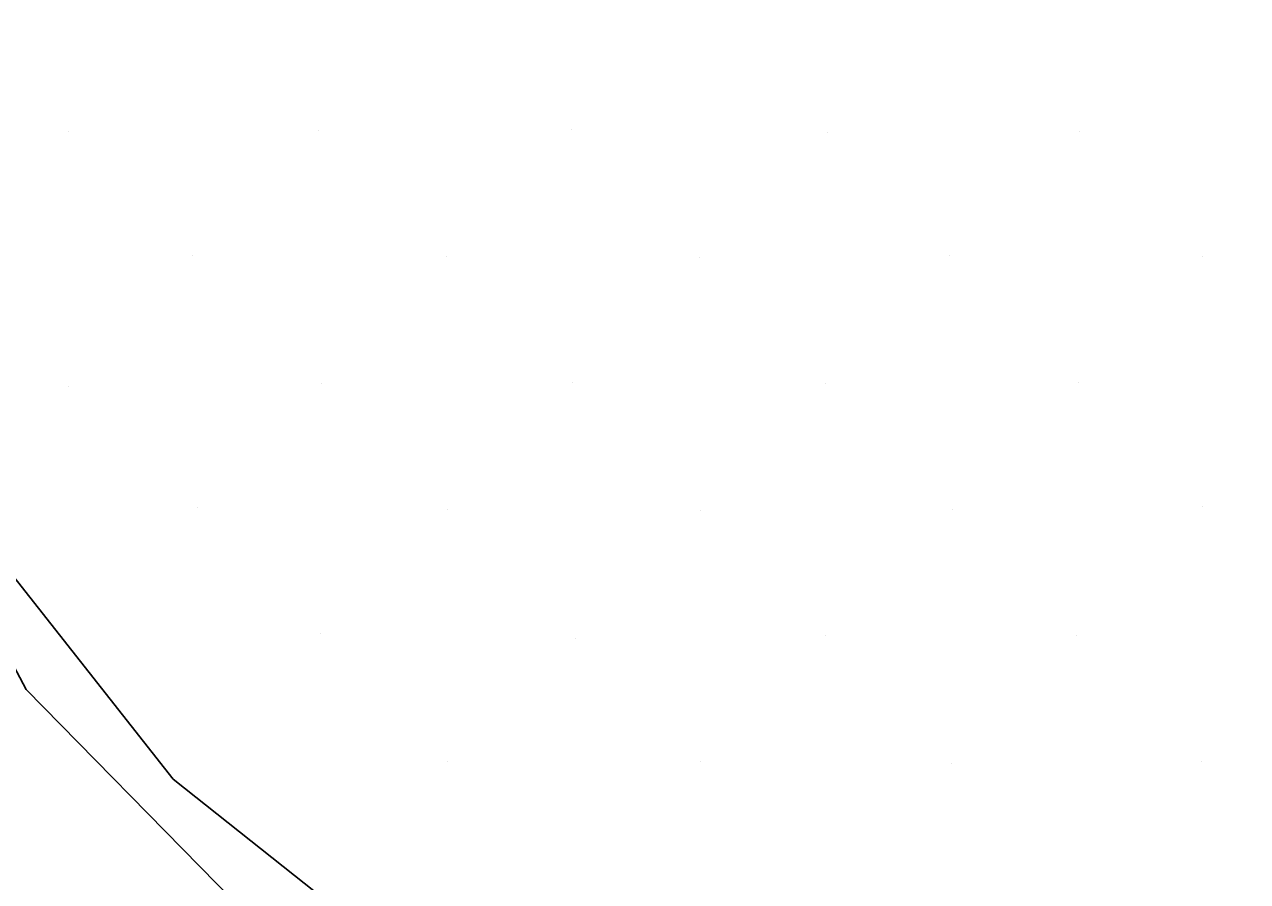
# Model space of a CAD drawing. Extents: x 1602514 to 1609837, y 863887 to 871157.
# Drawn here: x 1605517.3 to 1605585.8, y 867335.8 to 867383.8 of the extents above; entities that cross this region are included whole.
import ezdxf

# ---------------------------------------------------------------- set-up
doc = ezdxf.new("R2010")
doc.units = 0
for name, color, linetype in [('Survey-Ridge Lines', 7, 'Continuous'), ('Survey-Spot dirt', 7, 'Continuous'), ('Survey-Vegetation trees', 7, 'Continuous')]:
    doc.layers.add(name, color=color, linetype=linetype)

msp = doc.modelspace()

# ---------------------------------------------------------------- linework, layer by layer
at = {"layer": 'Survey-Ridge Lines'}
msp.add_lwpolyline([(1605347.274, 867538.548), (1605373.272, 867522.826), (1605415.117, 867486.194), (1605450.994, 867433.491), (1605465.004, 867413.604), (1605503.666, 867369.397), (1605525.623, 867341.531), (1605537.31, 867332.254), (1605553.789, 867315.389), (1605576.151, 867289.813), (1605582.657, 867280.485), (1605587.358, 867276.928)], dxfattribs=at)
msp.add_lwpolyline([(1605347.274, 867538.548), (1605373.272, 867522.826), (1605415.117, 867486.194), (1605450.994, 867433.491), (1605465.004, 867413.604), (1605503.666, 867369.397), (1605525.623, 867341.531), (1605537.31, 867332.254), (1605553.789, 867315.389), (1605576.151, 867289.813), (1605582.657, 867280.485), (1605587.358, 867276.928)], dxfattribs=at)
at = {"layer": 'Survey-Spot dirt'}
for p, q in [((1605519.747, 867377.809), (1605519.747, 867377.809)), ((1605519.747, 867377.809), (1605519.747, 867377.809)), ((1605533.771, 867377.841), (1605533.771, 867377.841)), ((1605533.771, 867377.841), (1605533.771, 867377.841)), ((1605547.92, 867377.93), (1605547.92, 867377.93)), ((1605547.92, 867377.93), (1605547.92, 867377.93)), ((1605562.273, 867377.742), (1605562.273, 867377.742)), ((1605562.273, 867377.742), (1605562.273, 867377.742)), ((1605576.408, 867377.804), (1605576.408, 867377.804)), ((1605576.408, 867377.804), (1605576.408, 867377.804)), ((1605526.729, 867370.841), (1605526.729, 867370.841)), ((1605526.729, 867370.841), (1605526.729, 867370.841)), ((1605540.946, 867370.836), (1605540.946, 867370.836)), ((1605540.946, 867370.836), (1605540.946, 867370.836)), ((1605555.097, 867370.742), (1605555.097, 867370.742)), ((1605555.097, 867370.742), (1605555.097, 867370.742)), ((1605569.107, 867370.86), (1605569.107, 867370.86)), ((1605569.107, 867370.86), (1605569.107, 867370.86)), ((1605583.276, 867370.815), (1605583.276, 867370.815)), ((1605583.276, 867370.815), (1605583.276, 867370.815)), ((1605519.752, 867363.534), (1605519.752, 867363.534)), ((1605519.752, 867363.534), (1605519.752, 867363.534)), ((1605533.941, 867363.674), (1605533.941, 867363.674)), ((1605533.941, 867363.674), (1605533.941, 867363.674)), ((1605548, 867363.768), (1605548, 867363.768)), ((1605548, 867363.768), (1605548, 867363.768)), ((1605562.17, 867363.705), (1605562.17, 867363.705)), ((1605562.17, 867363.705), (1605562.17, 867363.705)), ((1605576.331, 867363.731), (1605576.331, 867363.731)), ((1605576.331, 867363.731), (1605576.331, 867363.731)), ((1605526.972, 867356.746), (1605526.972, 867356.746)), ((1605526.972, 867356.746), (1605526.972, 867356.746)), ((1605540.969, 867356.643), (1605540.969, 867356.643)), ((1605540.969, 867356.643), (1605540.969, 867356.643)), ((1605555.151, 867356.589), (1605555.151, 867356.589)), ((1605555.151, 867356.589), (1605555.151, 867356.589)), ((1605569.298, 867356.657), (1605569.298, 867356.657)), ((1605569.298, 867356.657), (1605569.298, 867356.657)), ((1605583.316, 867356.796), (1605583.316, 867356.796)), ((1605583.316, 867356.796), (1605583.316, 867356.796)), ((1605533.884, 867349.672), (1605533.884, 867349.672)), ((1605533.884, 867349.672), (1605533.884, 867349.672)), ((1605562.154, 867349.58), (1605562.154, 867349.58)), ((1605562.154, 867349.58), (1605562.154, 867349.58)), ((1605576.205, 867349.552), (1605576.205, 867349.552)), ((1605576.205, 867349.552), (1605576.205, 867349.552)), ((1605548.167, 867349.415), (1605548.167, 867349.415)), ((1605548.167, 867349.415), (1605548.167, 867349.415)), ((1605540.986, 867342.526), (1605540.986, 867342.526)), ((1605540.986, 867342.526), (1605540.986, 867342.526)), ((1605555.169, 867342.527), (1605555.169, 867342.527)), ((1605555.169, 867342.527), (1605555.169, 867342.527)), ((1605569.23, 867342.388), (1605569.23, 867342.388)), ((1605569.23, 867342.388), (1605569.23, 867342.388)), ((1605583.259, 867342.525), (1605583.259, 867342.525)), ((1605583.259, 867342.525), (1605583.259, 867342.525))]:
    msp.add_line(p, q, dxfattribs=at)
at = {"layer": 'Survey-Vegetation trees'}
msp.add_lwpolyline([(1605353.722, 867547.268), (1605331.707, 867514.754), (1605394.701, 867428.292), (1605455.156, 867343.157), (1605508.894, 867287.644), (1605560.937, 867273.86), (1605570.889, 867292.032), (1605517.399, 867346.548), (1605494.76, 867389.365), (1605443.759, 867446.62), (1605390.269, 867513.086), (1605359.171, 867541.464)], close=True, dxfattribs=at)
msp.add_lwpolyline([(1605353.722, 867547.268), (1605331.707, 867514.754), (1605394.701, 867428.292), (1605455.156, 867343.157), (1605508.894, 867287.644), (1605560.937, 867273.86), (1605570.889, 867292.032), (1605517.399, 867346.548), (1605494.76, 867389.365), (1605443.759, 867446.62), (1605390.269, 867513.086), (1605359.171, 867541.464)], close=True, dxfattribs=at)

doc.saveas('drawing.dxf')
